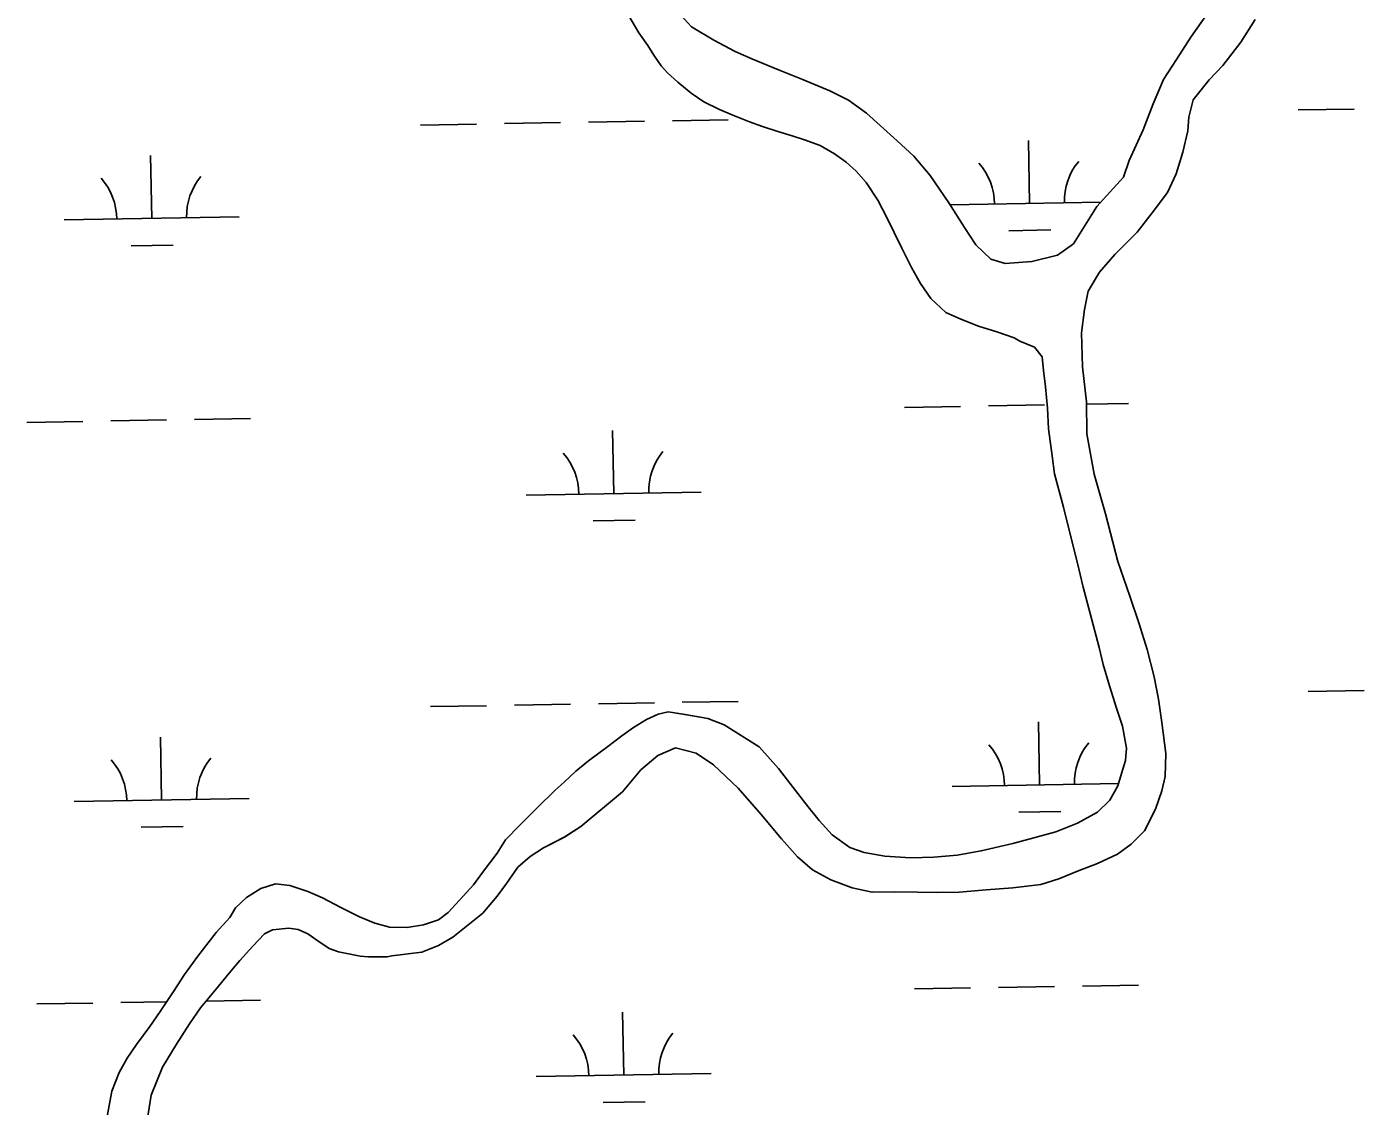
# Model space of a CAD drawing. Extents: x 3887375 to 3925618, y 296674 to 322633.
# Drawn here: x 3911403 to 3912168, y 303172 to 303789 of the extents above; entities that cross this region are included whole.
import ezdxf

# ---------------------------------------------------------------- set-up
doc = ezdxf.new("R2010")
doc.units = 0
doc.layers.add('V-TOPO-SHOR', color=7, linetype='Continuous')
doc.layers.add('V-WETL-SWMP', color=7, linetype='Continuous')

msp = doc.modelspace()

# ---------------------------------------------------------------- linework, layer by layer
at = {"layer": 'V-TOPO-SHOR'}
for points in [[(3911772.86, 303800.46), (3911783.21, 303789.13), (3911796.04, 303781.36), (3911808.15, 303775.01), (3911817.77, 303770.79), (3911833.08, 303764.45), (3911846.26, 303759.18), (3911862.28, 303752.49), (3911872.97, 303747.2), (3911883.31, 303739.78), (3911891.16, 303732.7), (3911900.79, 303723.86), (3911910.42, 303715.01), (3911919.71, 303704.03), (3911930.44, 303688.43), (3911939.39, 303674.25), (3911945.83, 303664.33), (3911954.4, 303656.19), (3911962.58, 303653.73), (3911977.86, 303654.86), (3911992.42, 303658.48), (3912001.64, 303664.92), (3912015.05, 303686.3), (3912030.27, 303703.07), (3912033.43, 303712.68), (3912041.53, 303730.14), (3912047.16, 303745.09), (3912053.14, 303758.98), (3912060.56, 303770.38), (3912068.68, 303783.21), (3912079.63, 303798.54)], [(3911747.47, 303795.38), (3911753.2, 303785.63), (3911758.21, 303778.36), (3911761.78, 303772.86), (3911765.9, 303766.84), (3911769.47, 303762.77), (3911775.35, 303757.46), (3911783.02, 303751.09), (3911790.33, 303746.15), (3911799.24, 303741.74), (3911806.89, 303738.58), (3911816.33, 303734.71), (3911823.8, 303732.07), (3911832.7, 303729.26), (3911840.89, 303726.81), (3911847.83, 303724.53), (3911856.73, 303721.19), (3911864.93, 303716.42), (3911871.7, 303711.65), (3911877.41, 303706.52), (3911883.12, 303699.97), (3911889.74, 303689.87), (3911895.3, 303679.23), (3911899.06, 303671.42), (3911903.54, 303662.55), (3911909.1, 303651.38), (3911914.11, 303642.34), (3911920.02, 303633.65), (3911928.58, 303625.69), (3911937.3, 303621.82), (3911947.27, 303617.95), (3911957.77, 303614.61), (3911967.74, 303611.28), (3911970.95, 303609.34), (3911979.32, 303605.82), (3911983.78, 303600.33), (3911984.53, 303592.51), (3911985.63, 303583.1), (3911986.75, 303571.01), (3911987.33, 303559.11), (3911989.35, 303543.65), (3911990.82, 303533.35), (3911995.88, 303514.35), (3912000.21, 303497.31), (3912003.83, 303483.11), (3912007.26, 303468.55), (3912011.24, 303453.46), (3912016.29, 303434.1), (3912018.65, 303424.34), (3912022.25, 303412.09), (3912026.21, 303399.49), (3912029.63, 303389.19), (3912032, 303376.58), (3912031.32, 303369.47), (3912029.04, 303362), (3912026.94, 303355.06), (3912022.35, 303346.86), (3912015.27, 303339.9), (3912003.92, 303333.63), (3911991.5, 303328.6), (3911978.89, 303325.17), (3911967, 303321.92), (3911948.89, 303317.76), (3911935.21, 303315.39), (3911921.71, 303314.09), (3911908.56, 303313.86), (3911893.8, 303314.69)], [(3912105.46, 303793.22), (3912097.35, 303780.21), (3912087.09, 303767.02), (3912079.13, 303758.81), (3912070.11, 303747.39), (3912067.49, 303737.43), (3912066.99, 303729.61), (3912064.19, 303717.33), (3912060.34, 303705.05), (3912055.4, 303694.37), (3912046.57, 303682.6), (3912038.08, 303671.72), (3912025.34, 303658.87), (3912016.49, 303648.71), (3912009.96, 303637.84), (3912007.87, 303627.34), (3912006.15, 303614), (3912006.77, 303594.63), (3912008.98, 303574.56), (3912009.24, 303556.25)], [(3912009.24, 303556.25), (3912013.42, 303533.16), (3912019.92, 303510.62), (3912026.96, 303483.28), (3912033.8, 303463.4), (3912039.02, 303448.14), (3912043.7, 303432.87), (3912047.68, 303417.25), (3912050.22, 303404.46), (3912052.23, 303391.14), (3912054.44, 303373.38), (3912053.96, 303360.4), (3912052.22, 303352.04), (3912048.53, 303341.54), (3912042.18, 303329.25), (3912034.57, 303321.57), (3912026.77, 303315.85), (3912015.42, 303310.47), (3912004.95, 303306.52), (3911993.24, 303301.85), (3911982.95, 303298.61), (3911966.96, 303296.58), (3911951.68, 303295.45), (3911936.22, 303294.14), (3911923.25, 303293.91), (3911912.41, 303294.22), (3911899.43, 303294.35), (3911886.46, 303294.11), (3911875.07, 303296.55), (3911862.97, 303301.3), (3911852.46, 303306.95), (3911843.89, 303314.38), (3911834.61, 303324.64), (3911823.17, 303338.64), (3911809.96, 303353.69), (3911795.86, 303366.96), (3911785.88, 303373.67), (3911774.14, 303376.65), (3911764.02, 303372.34), (3911754.28, 303364.12), (3911743.85, 303351.64), (3911719.94, 303331.63), (3911710.55, 303325.54), (3911698.66, 303319.45), (3911691.04, 303314.62), (3911683.96, 303308.37), (3911677.42, 303299.1), (3911672.12, 303291.97), (3911663.98, 303282.16), (3911646.8, 303268.4), (3911638.64, 303263.57), (3911629.06, 303259.8), (3911612.01, 303257.77), (3911609.17, 303257.23), (3911602.59, 303257.2), (3911598.5, 303257.18), (3911593.88, 303257.52), (3911588.19, 303258.74), (3911581.43, 303260.13), (3911576.09, 303261.89), (3911568.96, 303266.66), (3911563.97, 303270.37), (3911558.45, 303272.83), (3911553.11, 303273.52), (3911543.7, 303272.59), (3911539.08, 303270.26), (3911532.54, 303263.3), (3911525.11, 303255.1), (3911519.98, 303249.03), (3911510.08, 303237.08), (3911502.47, 303227.99), (3911496.29, 303218.9), (3911488.87, 303207.31), (3911480.75, 303194.13), (3911474.42, 303178.1), (3911471.99, 303163.52)], [(3911893.8, 303314.69), (3911882.06, 303316.77), (3911873.7, 303319.76), (3911863.71, 303327), (3911856.22, 303335.15), (3911849.96, 303342.94), (3911841.38, 303354.1), (3911832.98, 303364.91), (3911821.91, 303377.3), (3911801.95, 303389.84), (3911792.52, 303393.53), (3911779.53, 303395.79), (3911769.93, 303397.35), (3911764.25, 303395.9), (3911757.51, 303392.85), (3911750.06, 303388.38), (3911743.51, 303383.55), (3911735.35, 303377.47), (3911724.37, 303369.25), (3911717.11, 303363.36), (3911710.38, 303357.11), (3911705.25, 303352.46), (3911694.98, 303342.47), (3911685.25, 303332.65), (3911676.93, 303324.09), (3911672.16, 303316.42), (3911663.85, 303305.37), (3911658.55, 303298.41), (3911650.59, 303289.5), (3911644.22, 303282.54), (3911638.55, 303278.43), (3911630.03, 303275.54), (3911620.62, 303273.91), (3911610.66, 303274.22), (3911602.3, 303276.5), (3911593.4, 303280.01), (3911582.71, 303285.3), (3911572.38, 303290.95), (3911563.83, 303294.64), (3911553.69, 303297.98), (3911545.51, 303299.01), (3911536.99, 303296.31), (3911528.83, 303291.12), (3911522.46, 303285.23), (3911519.29, 303279.71), (3911511.5, 303271.14), (3911501.07, 303257.59), (3911493.47, 303247.07), (3911487.12, 303237.27), (3911479.52, 303225.86), (3911473.51, 303217.3), (3911465.91, 303206.96), (3911460.61, 303199.3), (3911456.03, 303191.1), (3911451.81, 303180.42), (3911449.03, 303164.95)]]:
    msp.add_lwpolyline(points, dxfattribs=at)
at = {"layer": 'V-WETL-SWMP'}
for p, q in [((3912079.63, 303798.54), (3912068.68, 303783.21)), ((3911747.47, 303795.38), (3911753.2, 303785.63)), ((3911796.04, 303781.36), (3911783.21, 303789.13)), ((3912097.35, 303780.21), (3912105.47, 303793.22)), ((3911753.2, 303785.63), (3911758.2, 303778.36)), ((3912068.68, 303783.21), (3912060.56, 303770.38)), ((3911758.2, 303778.36), (3911761.78, 303772.87)), ((3911808.15, 303775.01), (3911796.04, 303781.36)), ((3911817.77, 303770.79), (3911808.15, 303775.01)), ((3912087.09, 303767.02), (3912097.35, 303780.21)), ((3911761.78, 303772.87), (3911765.89, 303766.84)), ((3911765.89, 303766.84), (3911769.47, 303762.77)), ((3911833.08, 303764.45), (3911817.77, 303770.79)), ((3912060.56, 303770.38), (3912053.14, 303758.98)), ((3912079.13, 303758.81), (3912087.09, 303767.02)), ((3911769.47, 303762.77), (3911775.35, 303757.46)), ((3911846.26, 303759.18), (3911833.08, 303764.45)), ((3911862.28, 303752.49), (3911846.26, 303759.18)), ((3912053.14, 303758.98), (3912047.15, 303745.09)), ((3912070.11, 303747.4), (3912079.13, 303758.81)), ((3911775.35, 303757.46), (3911783.02, 303751.09)), ((3911783.02, 303751.09), (3911790.33, 303746.15)), ((3911872.97, 303747.2), (3911862.28, 303752.49)), ((3911790.33, 303746.15), (3911799.24, 303741.74)), ((3911883.31, 303739.78), (3911872.97, 303747.2)), ((3912047.15, 303745.09), (3912041.53, 303730.14)), ((3912067.49, 303737.43), (3912070.11, 303747.4)), ((3911772.3, 303735.37), (3911804.3, 303735.92)), ((3911799.24, 303741.74), (3911806.89, 303738.58)), ((3911806.89, 303738.58), (3911816.33, 303734.7)), ((3911891.16, 303732.7), (3911883.31, 303739.78)), ((3912066.99, 303729.61), (3912067.49, 303737.43)), ((3912130.16, 303741.51), (3912162.15, 303742.06)), ((3911628.33, 303732.9), (3911660.32, 303733.45)), ((3911676.32, 303733.72), (3911708.31, 303734.27)), ((3911724.31, 303734.55), (3911756.31, 303735.09)), ((3911816.33, 303734.7), (3911823.8, 303732.07)), ((3911823.8, 303732.07), (3911832.7, 303729.26)), ((3911832.7, 303729.26), (3911840.89, 303726.81)), ((3911900.79, 303723.86), (3911891.16, 303732.7)), ((3912041.53, 303730.14), (3912033.43, 303712.68)), ((3912064.2, 303717.33), (3912066.99, 303729.61)), ((3911840.89, 303726.81), (3911847.83, 303724.53)), ((3911847.83, 303724.53), (3911856.73, 303721.19)), ((3911856.73, 303721.19), (3911864.93, 303716.42)), ((3911910.43, 303715.01), (3911900.79, 303723.86)), ((3911976.46, 303688.12), (3911975.84, 303724.12)), ((3911474.63, 303679.51), (3911474.01, 303715.5)), ((3911864.93, 303716.42), (3911871.7, 303711.65)), ((3911919.71, 303704.03), (3911910.43, 303715.01)), ((3912033.43, 303712.68), (3912030.27, 303703.07)), ((3912060.34, 303705.05), (3912064.2, 303717.33)), ((3911871.7, 303711.65), (3911877.41, 303706.52)), ((3911877.41, 303706.52), (3911883.12, 303699.97)), ((3912055.4, 303694.37), (3912060.34, 303705.05)), ((3911883.12, 303699.97), (3911889.74, 303689.87)), ((3911930.44, 303688.43), (3911919.71, 303704.03)), ((3912030.27, 303703.07), (3912015.05, 303686.3)), ((3911889.74, 303689.87), (3911895.3, 303679.23)), ((3912046.57, 303682.6), (3912055.4, 303694.37)), ((3911939.39, 303674.25), (3911930.44, 303688.43)), ((3911931.13, 303687.35), (3912017.34, 303688.83)), ((3912015.05, 303686.3), (3912001.64, 303664.92)), ((3912038.08, 303671.72), (3912046.57, 303682.6)), ((3911424.63, 303678.65), (3911524.62, 303680.37)), ((3911895.3, 303679.23), (3911899.06, 303671.42)), ((3911899.06, 303671.42), (3911903.54, 303662.55)), ((3911945.83, 303664.33), (3911939.39, 303674.25)), ((3911964.73, 303672.49), (3911988.72, 303672.9)), ((3912025.34, 303658.87), (3912038.08, 303671.72)), ((3911462.89, 303663.88), (3911486.89, 303664.29)), ((3911903.54, 303662.55), (3911909.1, 303651.38)), ((3911954.39, 303656.19), (3911945.83, 303664.33)), ((3912001.64, 303664.92), (3911992.42, 303658.48)), ((3911962.58, 303653.73), (3911954.39, 303656.19)), ((3911977.86, 303654.86), (3911962.58, 303653.73)), ((3911992.42, 303658.48), (3911977.86, 303654.86)), ((3912016.49, 303648.71), (3912025.34, 303658.87)), ((3911909.1, 303651.38), (3911914.11, 303642.34)), ((3912009.96, 303637.84), (3912016.49, 303648.71)), ((3911914.11, 303642.34), (3911920.02, 303633.65)), ((3912007.87, 303627.34), (3912009.96, 303637.84)), ((3911920.02, 303633.65), (3911928.58, 303625.69)), ((3911928.58, 303625.69), (3911937.31, 303621.82)), ((3911937.31, 303621.82), (3911947.27, 303617.95)), ((3912006.15, 303614), (3912007.87, 303627.34)), ((3911947.27, 303617.95), (3911957.77, 303614.61)), ((3911957.77, 303614.61), (3911967.74, 303611.28)), ((3912006.77, 303594.63), (3912006.15, 303614)), ((3911967.74, 303611.28), (3911970.95, 303609.34)), ((3911970.95, 303609.34), (3911979.32, 303605.82)), ((3911979.32, 303605.82), (3911983.78, 303600.33)), ((3911983.78, 303600.33), (3911984.53, 303592.51)), ((3911984.53, 303592.51), (3911985.63, 303583.1)), ((3912008.98, 303574.56), (3912006.77, 303594.63)), ((3911985.63, 303583.1), (3911986.75, 303571.01)), ((3911905.05, 303571.45), (3911937.04, 303572)), ((3911953.04, 303572.27), (3911985.03, 303572.82)), ((3911986.75, 303571.01), (3911987.33, 303559.11)), ((3912009.24, 303556.25), (3912008.98, 303574.56)), ((3912009, 303573.23), (3912033.03, 303573.65)), ((3911403.21, 303562.84), (3911435.21, 303563.38)), ((3911451.2, 303563.66), (3911483.2, 303564.21)), ((3911499.2, 303564.48), (3911531.19, 303565.03)), ((3911738.8, 303522.16), (3911738.18, 303558.15)), ((3911987.33, 303559.11), (3911989.35, 303543.65)), ((3912013.42, 303533.16), (3912009.24, 303556.25)), ((3911989.35, 303543.65), (3911990.82, 303533.35)), ((3911990.82, 303533.35), (3911995.87, 303514.35)), ((3912019.92, 303510.62), (3912013.42, 303533.16)), ((3911688.81, 303521.3), (3911788.8, 303523.02)), ((3911995.87, 303514.35), (3912000.21, 303497.31)), ((3911727.07, 303506.52), (3911751.07, 303506.94)), ((3912026.96, 303483.28), (3912019.92, 303510.62)), ((3912000.21, 303497.31), (3912003.83, 303483.11)), ((3912033.8, 303463.4), (3912026.96, 303483.28)), ((3912003.83, 303483.11), (3912007.26, 303468.55)), ((3912007.26, 303468.55), (3912011.24, 303453.46)), ((3912039.02, 303448.14), (3912033.8, 303463.4)), ((3912011.24, 303453.46), (3912016.29, 303434.1)), ((3912043.7, 303432.87), (3912039.02, 303448.14)), ((3912016.29, 303434.1), (3912018.65, 303424.34)), ((3912047.68, 303417.25), (3912043.7, 303432.87)), ((3912018.65, 303424.34), (3912022.25, 303412.09)), ((3912050.22, 303404.46), (3912047.68, 303417.25)), ((3912022.25, 303412.09), (3912026.21, 303399.49)), ((3912135.87, 303408.89), (3912167.86, 303409.43)), ((3911634.03, 303400.27), (3911666.03, 303400.82)), ((3911682.03, 303401.1), (3911714.02, 303401.64)), ((3911730.02, 303401.92), (3911762.02, 303402.47)), ((3911778.01, 303402.74), (3911810.01, 303403.29)), ((3912026.21, 303399.49), (3912029.64, 303389.19)), ((3912052.23, 303391.14), (3912050.22, 303404.46)), ((3911757.51, 303392.85), (3911750.06, 303388.38)), ((3911764.25, 303395.9), (3911757.51, 303392.85)), ((3911769.93, 303397.35), (3911764.25, 303395.9)), ((3911779.54, 303395.79), (3911769.93, 303397.35)), ((3911792.52, 303393.53), (3911779.54, 303395.79)), ((3911801.95, 303389.84), (3911792.52, 303393.53)), ((3911982.17, 303355.5), (3911981.55, 303391.49)), ((3911750.06, 303388.38), (3911743.51, 303383.55)), ((3911821.91, 303377.3), (3911801.95, 303389.84)), ((3912029.64, 303389.19), (3912032, 303376.58)), ((3912054.44, 303373.38), (3912052.23, 303391.14)), ((3911480.34, 303346.88), (3911479.72, 303382.88)), ((3911735.36, 303377.47), (3911724.37, 303369.25)), ((3911743.51, 303383.55), (3911735.36, 303377.47)), ((3911764.02, 303372.34), (3911774.14, 303376.65)), ((3911774.14, 303376.65), (3911785.88, 303373.67)), ((3911832.98, 303364.91), (3911821.91, 303377.3)), ((3912032, 303376.58), (3912031.32, 303369.47)), ((3911724.37, 303369.25), (3911717.11, 303363.36)), ((3911754.28, 303364.12), (3911764.02, 303372.34)), ((3911785.88, 303373.67), (3911795.86, 303366.96)), ((3912031.32, 303369.47), (3912029.04, 303362)), ((3912053.96, 303360.4), (3912054.44, 303373.38)), ((3911717.11, 303363.36), (3911710.38, 303357.11)), ((3911743.85, 303351.64), (3911754.28, 303364.12)), ((3911795.86, 303366.96), (3911809.96, 303353.69)), ((3911841.38, 303354.1), (3911832.98, 303364.91)), ((3912029.04, 303362), (3912026.93, 303355.06)), ((3911710.38, 303357.11), (3911705.25, 303352.47)), ((3911809.96, 303353.69), (3911823.17, 303338.64)), ((3911849.96, 303342.94), (3911841.38, 303354.1)), ((3911932.18, 303354.64), (3912027.3, 303356.27)), ((3912026.93, 303355.06), (3912022.35, 303346.86)), ((3912052.22, 303352.04), (3912053.96, 303360.4)), ((3911430.34, 303346.03), (3911530.33, 303347.74)), ((3911705.25, 303352.47), (3911694.98, 303342.47)), ((3911719.94, 303331.63), (3911743.85, 303351.64)), ((3912022.35, 303346.86), (3912015.27, 303339.9)), ((3912048.53, 303341.54), (3912052.22, 303352.04)), ((3911694.98, 303342.47), (3911685.24, 303332.65)), ((3911823.17, 303338.64), (3911834.61, 303324.64)), ((3911856.21, 303335.15), (3911849.96, 303342.94)), ((3911970.44, 303339.86), (3911994.43, 303340.28)), ((3912015.27, 303339.9), (3912003.92, 303333.63)), ((3912042.18, 303329.25), (3912048.53, 303341.54)), ((3911468.6, 303331.25), (3911492.6, 303331.66)), ((3911685.24, 303332.65), (3911676.93, 303324.09)), ((3911710.54, 303325.55), (3911719.94, 303331.63)), ((3911863.71, 303327), (3911856.21, 303335.15)), ((3912003.92, 303333.63), (3911991.5, 303328.6)), ((3911676.93, 303324.09), (3911672.16, 303316.42)), ((3911698.66, 303319.45), (3911710.54, 303325.55)), ((3911834.61, 303324.64), (3911843.89, 303314.38)), ((3911873.7, 303319.76), (3911863.71, 303327)), ((3911978.89, 303325.17), (3911967, 303321.92)), ((3911991.5, 303328.6), (3911978.89, 303325.17)), ((3912034.57, 303321.57), (3912042.18, 303329.25)), ((3911672.16, 303316.42), (3911663.85, 303305.37)), ((3911691.04, 303314.62), (3911698.66, 303319.45)), ((3911882.06, 303316.77), (3911873.7, 303319.76)), ((3911893.8, 303314.69), (3911882.06, 303316.77)), ((3911935.21, 303315.39), (3911921.71, 303314.09)), ((3911948.89, 303317.76), (3911935.21, 303315.39)), ((3911967, 303321.92), (3911948.89, 303317.76)), ((3912015.42, 303310.47), (3912026.77, 303315.85)), ((3912026.77, 303315.85), (3912034.57, 303321.57)), ((3911677.42, 303299.1), (3911683.96, 303308.37)), ((3911683.96, 303308.37), (3911691.04, 303314.62)), ((3911843.89, 303314.38), (3911852.46, 303306.95)), ((3911908.56, 303313.86), (3911893.8, 303314.69)), ((3911921.71, 303314.09), (3911908.56, 303313.86)), ((3912004.95, 303306.52), (3912015.42, 303310.47)), ((3911663.85, 303305.37), (3911658.55, 303298.42)), ((3911852.46, 303306.95), (3911862.96, 303301.3)), ((3911862.96, 303301.3), (3911875.07, 303296.55)), ((3911982.95, 303298.61), (3911993.24, 303301.85)), ((3911993.24, 303301.85), (3912004.95, 303306.52)), ((3911536.99, 303296.31), (3911528.83, 303291.12)), ((3911545.51, 303299.01), (3911536.99, 303296.31)), ((3911553.69, 303297.98), (3911545.51, 303299.01)), ((3911563.83, 303294.64), (3911553.69, 303297.98)), ((3911572.38, 303290.95), (3911563.83, 303294.64)), ((3911658.55, 303298.42), (3911650.59, 303289.5)), ((3911672.12, 303291.97), (3911677.42, 303299.1)), ((3911875.07, 303296.55), (3911886.46, 303294.11)), ((3911886.46, 303294.11), (3911899.43, 303294.35)), ((3911899.43, 303294.35), (3911912.4, 303294.22)), ((3911912.4, 303294.22), (3911923.25, 303293.91)), ((3911923.25, 303293.91), (3911936.22, 303294.14)), ((3911936.22, 303294.14), (3911951.68, 303295.45)), ((3911951.68, 303295.45), (3911966.96, 303296.58)), ((3911966.96, 303296.58), (3911982.95, 303298.61)), ((3911522.46, 303285.23), (3911519.29, 303279.7)), ((3911528.83, 303291.12), (3911522.46, 303285.23)), ((3911582.71, 303285.3), (3911572.38, 303290.95)), ((3911593.4, 303280.01), (3911582.71, 303285.3)), ((3911650.59, 303289.5), (3911644.22, 303282.54)), ((3911663.98, 303282.16), (3911672.12, 303291.97)), ((3911519.29, 303279.7), (3911511.5, 303271.14)), ((3911602.3, 303276.5), (3911593.4, 303280.01)), ((3911638.55, 303278.43), (3911630.03, 303275.55)), ((3911644.22, 303282.54), (3911638.55, 303278.43)), ((3911646.8, 303268.4), (3911663.98, 303282.16)), ((3911511.5, 303271.14), (3911501.07, 303257.59)), ((3911532.54, 303263.3), (3911539.08, 303270.26)), ((3911539.08, 303270.26), (3911543.7, 303272.59)), ((3911543.7, 303272.59), (3911553.11, 303273.52)), ((3911553.11, 303273.52), (3911558.45, 303272.83)), ((3911558.45, 303272.83), (3911563.97, 303270.37)), ((3911563.97, 303270.37), (3911568.96, 303266.66)), ((3911610.66, 303274.22), (3911602.3, 303276.5)), ((3911620.62, 303273.91), (3911610.66, 303274.22)), ((3911630.03, 303275.55), (3911620.62, 303273.91)), ((3911525.11, 303255.1), (3911532.54, 303263.3)), ((3911568.96, 303266.66), (3911576.09, 303261.89)), ((3911576.09, 303261.89), (3911581.43, 303260.13)), ((3911629.06, 303259.8), (3911638.64, 303263.57)), ((3911638.64, 303263.57), (3911646.8, 303268.4)), ((3911501.07, 303257.59), (3911493.47, 303247.07)), ((3911519.98, 303249.03), (3911525.11, 303255.1)), ((3911581.43, 303260.13), (3911588.19, 303258.74)), ((3911588.19, 303258.74), (3911593.88, 303257.52)), ((3911593.88, 303257.52), (3911598.5, 303257.18)), ((3911598.5, 303257.18), (3911602.59, 303257.2)), ((3911602.59, 303257.2), (3911609.17, 303257.23)), ((3911609.17, 303257.23), (3911612.01, 303257.77)), ((3911612.01, 303257.77), (3911629.06, 303259.8)), ((3911493.47, 303247.07), (3911487.12, 303237.27)), ((3911510.08, 303237.08), (3911519.98, 303249.03)), ((3911910.75, 303238.82), (3911942.75, 303239.37)), ((3911958.75, 303239.65), (3911990.74, 303240.2)), ((3912006.74, 303240.47), (3912038.74, 303241.02)), ((3911456.91, 303231.03), (3911483.26, 303231.49)), ((3911487.12, 303237.27), (3911479.52, 303225.86)), ((3911502.47, 303227.99), (3911510.08, 303237.08)), ((3911505.72, 303231.87), (3911536.9, 303232.41)), ((3911408.92, 303230.21), (3911440.92, 303230.76)), ((3911479.52, 303225.86), (3911473.51, 303217.3)), ((3911496.29, 303218.9), (3911502.47, 303227.99)), ((3911744.51, 303189.53), (3911743.89, 303225.53)), ((3911473.51, 303217.3), (3911465.91, 303206.96)), ((3911488.87, 303207.31), (3911496.29, 303218.9)), ((3911465.91, 303206.96), (3911460.61, 303199.3)), ((3911480.75, 303194.13), (3911488.87, 303207.31)), ((3911460.61, 303199.3), (3911456.03, 303191.1)), ((3911474.42, 303178.1), (3911480.75, 303194.13)), ((3911456.03, 303191.1), (3911451.81, 303180.42)), ((3911694.52, 303188.67), (3911794.5, 303190.39)), ((3911451.81, 303180.42), (3911449.03, 303164.95)), ((3911471.99, 303163.52), (3911474.42, 303178.1)), ((3911732.78, 303173.9), (3911756.77, 303174.31))]:
    msp.add_line(p, q, dxfattribs=at)
for centre, start, end in [((3911921.22, 303687.65), 0.21154, 41.7552), ((3912031.69, 303689.55), 140.21154, 181.75519), ((3911419.38, 303679.04), 0.21154, 41.7552), ((3911529.85, 303680.93), 140.21154, 181.75519), ((3911683.56, 303521.69), 0.21154, 41.7552), ((3911794.03, 303523.58), 140.21154, 181.75519), ((3911926.93, 303355.02), 0.21154, 41.7552), ((3912037.4, 303356.92), 140.21154, 181.75519), ((3911425.09, 303346.41), 0.21154, 41.7552), ((3911535.56, 303348.31), 140.21154, 181.75519), ((3911689.27, 303189.06), 0.21154, 41.7552), ((3911799.74, 303190.96), 140.21154, 181.75519)]:
    msp.add_arc(centre, 35.25, start, end, dxfattribs=at)

doc.saveas('drawing.dxf')
